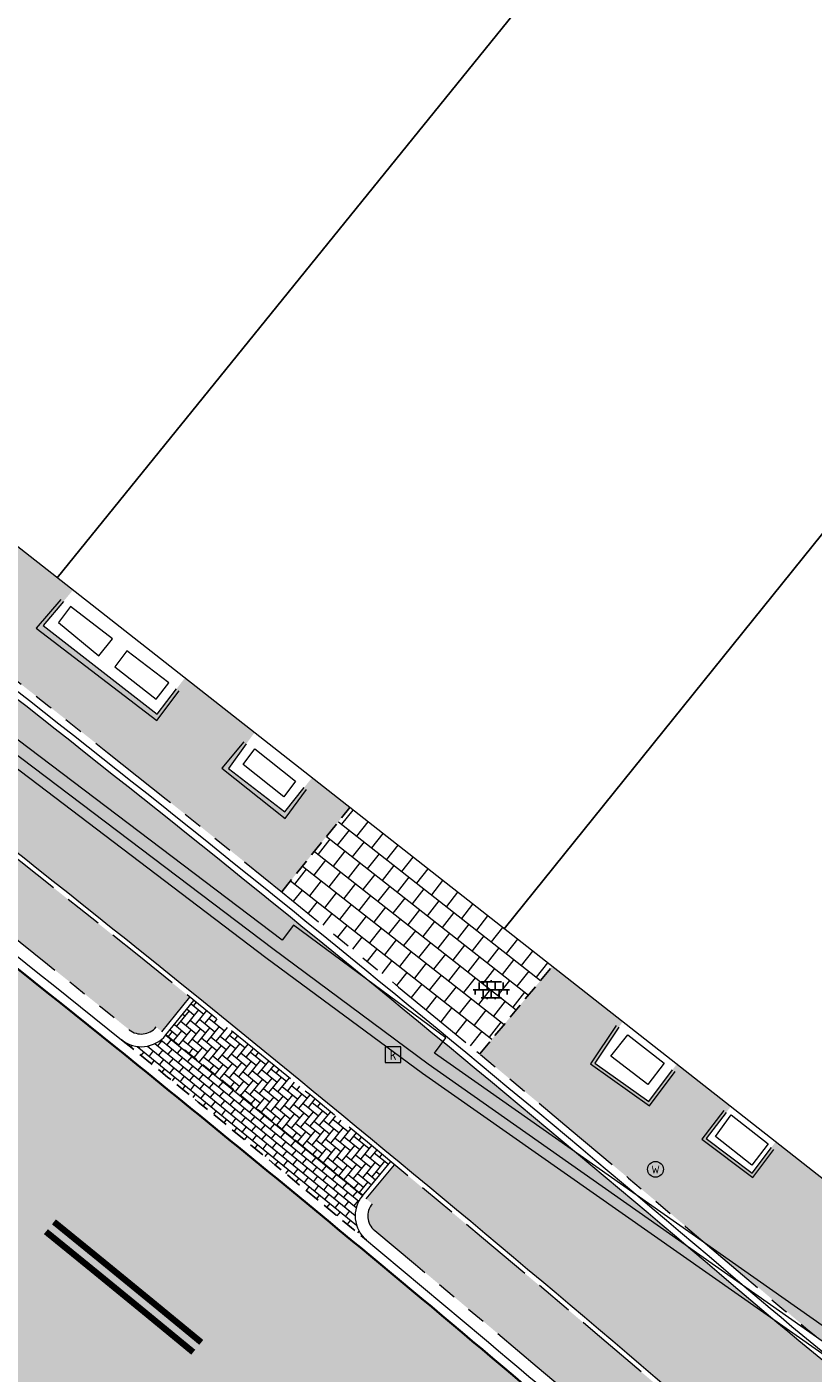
# Model space of a CAD drawing. Header units: metres. Extents: x 187916 to 189411, y 333285 to 334910.
# Tile 307 of 348: x 188962 to 188975, y 334031 to 334052. Entities that reach past the tile are written whole.
import ezdxf
from ezdxf.enums import TextEntityAlignment as Align

# ---------------------------------------------------------------- set-up
doc = ezdxf.new("R2010")
doc.units = ezdxf.units.M
for name, pattern in [('DASHED2', [0.375, 0.25, -0.125]), ('VH-OPSLUITBAND_100X200', [16, 8, -2, 4, -2]), ('VH-TROTTOIRBAND_180-200', [20, 10, -2, 2, -2, 2, -2]), ('VW-1-1_STREEP', [2, 1, -1]), ('VW-1-3_STREEP', [4, 1, -3])]:
    doc.linetypes.add(name, pattern=pattern)
for name, color, linetype, lineweight in [('B-ME-IE-MEUBILAIR_WEGMEUBILAIR-S', 253, 'Continuous', 18), ('B-ME-OG-BEBOUWING_HOOFDGEBOUW-G', 253, 'Continuous', 18), ('B-ME-OG-BEBOUWING_KOEKOEK-G', 253, 'Continuous', 18), ('B-ME-RI-HWA_KOLK-S', 253, 'Continuous', 25), ('B-ME-VH-KANTOPSLUITING_ACHTERKANTBAND-G', 253, 'Continuous', 18), ('B-ME-VH-VERHARDING_ASFALT-G', 253, 'Continuous', 18), ('B-ME-VH-VERHARDING_BETONSTRAATSTEEN-G', 253, 'Continuous', 18), ('B-ME-VH-VERHARDING_ROOSTER-G', 253, 'Continuous', 18), ('B-ME-VH-VERHARDING_TEGEL-G', 253, 'Continuous', 18), ('B-ME-VH-VERHARDING_TEGEL-S', 253, 'Continuous', 25), ('B-WE-OG-BEBOUWING-GV', 253, 'Continuous', 15), ('N-WE-GR-HAAG-HG01-A', 96, 'Continuous', 35), ('N-WE-VH-GOOT_TEGEL-G', 170, 'Continuous', 35), ('N-WE-VH-KANTOPSLUITING_OPSLUITBAND_80X200-G', 30, 'VH-OPSLUITBAND_100X200', 15), ('N-WE-VH-KANTOPSLUITING_RIJWIELPADBAND_4-12 200-G', 94, 'VH-TROTTOIRBAND_180-200', 15), ('N-WE-VH-KANTOPSLUITING_TROTTOIRBAND_180 200-G', 251, 'VH-TROTTOIRBAND_180-200', 15), ('N-WE-VH-KANTOPSLUITING_VOORKANTBAND-G', 7, 'Continuous', 15), ('N-WE-VH-KANTVERHARDING_STREKLAAG_BSS-G', 60, 'Continuous', 18), ('N-WE-VH-VERHARDING_ASFALT_RIJWEG-A', 251, 'Continuous', 18), ('N-WE-VH-VERHARDING_BETONSTRAATSTEEN-GRIJS-A', 250, 'Continuous', 18), ('N-WE-VH-VERHARDING_BETONSTRAATSTEEN-ROOD-A', 11, 'Continuous', 18), ('N-WE-VH-VERHARDING_TEGEL-A', 254, 'Continuous', 5), ('N-WE-VH-VERHARDING_TEGEL_300x300x60-A', 251, 'Continuous', 5), ('N-WE-VW-MARKERING_LANGS_STREEP_11-G', 251, 'VW-1-1_STREEP', 0), ('N-WE-VW-MARKERING_LANGS_STREEP_13-G', 251, 'VW-1-3_STREEP', 0)]:
    doc.layers.add(name, color=color, linetype=linetype, lineweight=lineweight)
doc.layers.add('N-WE-VH-MATERIAALSCHEIDING-G', color=7, linetype='DASHED2')
doc.styles.add('NLCS-ISO', font='NLCS-ISO.ttf')

# ---------------------------------------------------------------- blocks, each defined once
blk = doc.blocks.new('SRI-KOLK-SO')
at = {"color": 0, "linetype": 'ByBlock', "lineweight": 18}
blk.add_lwpolyline([(-1.125, -1.125), (1.125, -1.125), (1.125, 1.125), (-1.125, 1.125)], close=True, dxfattribs=at)
at = {"color": 0, "linetype": 'ByBlock', "lineweight": 18, "style": 'NLCS-ISO'}
blk.add_text('k', height=1.5, dxfattribs=at).set_placement((0, 0), align=Align.MIDDLE_CENTER)
blk = doc.blocks.new('SIE-WEG_STRAATPOT_WATER-SO')
blk.add_circle((0, 2.91038304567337e-14), 0.4)
at = {"style": 'NLCS-ISO'}
blk.add_text('W', height=0.4, dxfattribs=at).set_placement((-0.2128690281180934, -0.2108641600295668))
blk = doc.blocks.new('SVH-TEGEL_300X300_DUN_LINT_KL-SO')
for p, q in [((-2.25, 1.355676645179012), (-2.25, -6.969183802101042e-16)), ((-1.900843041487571, 1.499999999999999), (1.90084304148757, 1.499999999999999)), ((-1.5, 1.624087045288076), (-1.5, 1.499999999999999)), ((-0.7499999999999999, 1.5), (-0.7500000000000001, 1.377682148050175e-16)), ((3.325515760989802e-16, 1.810386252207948), (2.755364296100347e-16, 1.499999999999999)), ((0, 0), (-2.755364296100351e-16, -1.500000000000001)), ((0.7500000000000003, 1.499999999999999), (0.7500000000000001, -1.247991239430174e-15)), ((1.5, 1.624087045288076), (1.5, 1.499999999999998)), ((2.25, 1.355676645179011), (2.25, -4.133046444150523e-16)), ((-3.39489953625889, -4.866106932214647e-16), (3.39489953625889, -1.733835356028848e-15)), ((-3, -3.055132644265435e-15), (-3.000000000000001, -0.8474312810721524)), ((-1.900843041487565, -1.500000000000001), (1.900843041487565, -1.500000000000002)), ((-1.5, -8.346865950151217e-16), (-1.5, -1.500000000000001)), ((-0.7500000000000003, -1.499999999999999), (-0.7500000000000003, -1.765655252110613)), ((0.7499999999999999, -1.500000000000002), (0.7499999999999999, -1.765655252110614)), ((1.5, -2.495982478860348e-15), (1.5, -1.500000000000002)), ((2.999999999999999, -2.495982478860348e-15), (2.999999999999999, -0.8474312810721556))]:
    blk.add_line(p, q)
blk = doc.blocks.new('DTM')
at = {"layer": 'B-ME-OG-BEBOUWING_HOOFDGEBOUW-G', "ltscale": 0.2, "flags": 128}
blk.add_lwpolyline([(189019.8969999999, 334005.446), (189013.4500000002, 334010.3870000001), (189006.6369179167, 334015.5828661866), (189005.1708484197, 334013.700602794), (189003.5467608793, 334011.6430277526), (188980.1239999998, 334029.7280000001), (188957.9560000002, 334047.1269999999)], dxfattribs=at)
at = {"layer": 'B-ME-OG-BEBOUWING_KOEKOEK-G', "ltscale": 0.2, "flags": 128}
for points in [[(188962.9139999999, 334042.943), (188962.5970000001, 334042.5640000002), (188964.389, 334041.1660000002), (188964.696, 334041.5649999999)], [(188965.7960000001, 334040.699), (188965.5150000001, 334040.3130000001), (188966.4010000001, 334039.6260000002), (188966.7069999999, 334040.0090000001)], [(188971.6669999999, 334036.2319999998), (188971.2889999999, 334035.6689999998), (188972.1379999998, 334035.0630000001), (188972.5129999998, 334035.5630000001)], [(188973.3599999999, 334034.8909999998), (188973.0449999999, 334034.477), (188973.767, 334033.9330000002), (188974.071, 334034.338)]]:
    blk.add_lwpolyline(points, dxfattribs=at)
at = {"layer": 'B-ME-VH-KANTOPSLUITING_ACHTERKANTBAND-G', "ltscale": 0.2, "flags": 128}
blk.add_lwpolyline([(189015.7570000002, 333997.6699999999), (189006.6639999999, 334005.4819999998), (189001.0609999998, 334010.2629999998), (188993.6510000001, 334016.648), (188982.3020000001, 334026.3109999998), (188968.7599999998, 334035.8259999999), (188968.9419999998, 334036.0640000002), (188966.5380000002, 334037.8390000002), (188966.361, 334037.6069999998), (188955.9330000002, 334045.4980000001), (188956.1179999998, 334045.727), (188946.5219999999, 334052.9750000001), (188946.3500000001, 334052.7429999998), (188939.1039999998, 334058.2060000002), (188931.5789999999, 334063.8870000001)], dxfattribs=at)
at = {"layer": 'B-ME-VH-VERHARDING_ASFALT-G', "ltscale": 0.2, "flags": 128}
blk.add_lwpolyline([(189015.5120000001, 333997.4169999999), (189006.5079999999, 334005.145), (189000.8700000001, 334009.943), (188993.4339999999, 334016.3730000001), (188982.0729999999, 334026.0380000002), (188968.5750000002, 334035.5019999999), (188966.102, 334037.327), (188955.7080000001, 334045.2199999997), (188946.1359999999, 334052.4589999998), (188938.9070000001, 334057.8939999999), (188931.3799999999, 334063.6039999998)], dxfattribs=at)
at = {"layer": 'B-ME-VH-VERHARDING_BETONSTRAATSTEEN-G', "ltscale": 0.2, "flags": 128}
blk.add_lwpolyline([(189015.6099999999, 333997.5249999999), (189006.588, 334005.2910000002), (189000.9670000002, 334010.0779999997), (188993.5559999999, 334016.4890000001), (188982.1430000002, 334026.176), (188968.6630000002, 334035.6499999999), (188966.213, 334037.469), (188955.8330000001, 334045.324), (188946.2259999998, 334052.5699999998), (188939.0049999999, 334058.0460000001), (188931.4589999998, 334063.73)], dxfattribs=at)
at = {"layer": 'B-ME-VH-VERHARDING_ROOSTER-G', "ltscale": 0.2, "flags": 128}
for points in [[(188963.0279999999, 334042.8629999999), (188962.8390000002, 334042.6099999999), (188963.4739999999, 334042.0860000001), (188963.6899999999, 334042.3560000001), (188963.0279999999, 334042.8629999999)], [(188963.912, 334042.1639999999), (188963.7250000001, 334041.9109999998), (188964.3730000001, 334041.4050000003), (188964.5750000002, 334041.6630000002), (188963.912, 334042.1639999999)], [(188966.5720000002, 334040.1129999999), (188966.3849999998, 334039.8650000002), (188965.747, 334040.375), (188965.9309999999, 334040.6230000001), (188966.5720000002, 334040.1129999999)], [(188972.3790000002, 334035.6660000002), (188972.125, 334035.3310000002), (188971.54, 334035.7769999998), (188971.8080000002, 334036.111), (188972.3790000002, 334035.6660000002)], [(188974.0210000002, 334034.3939999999), (188973.764, 334034.0609999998), (188973.1899999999, 334034.5120000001), (188973.4380000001, 334034.8509999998), (188974.0210000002, 334034.3939999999)]]:
    blk.add_lwpolyline(points, dxfattribs=at)
at = {"layer": 'B-ME-VH-VERHARDING_TEGEL-G', "ltscale": 0.2, "flags": 128}
for points in [[(188962.8756470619, 334042.9750788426), (188962.483, 334042.524), (188964.386, 334041.067), (188964.7356275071, 334041.5345096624)], [(188965.7555767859, 334040.7284272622), (188965.408, 334040.316), (188966.407, 334039.522), (188966.7460633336, 334039.9777901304)], [(188971.6254884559, 334036.2598709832), (188971.2204044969, 334035.6565316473), (188972.1486993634, 334034.9939324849), (188972.5529999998, 334035.5330000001)], [(188973.3202085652, 334034.9212760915), (188972.9747895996, 334034.4672968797), (188973.7769177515, 334033.862923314), (188974.1109881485, 334034.3079842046)]]:
    blk.add_lwpolyline(points, dxfattribs=at)
at = {"layer": 'B-WE-OG-BEBOUWING-GV', "ltscale": 0.2, "flags": 128}
for points in [[(188969.8612212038, 334037.7830309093), (188975.186, 334044.395), (188979.538, 334050.022), (188984.642, 334056.516), (188982.029, 334058.553), (188979.205, 334055.131), (188974.984, 334058.393), (188970.541, 334052.867), (188962.8139440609, 334043.3140671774)], [(188962.8139825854, 334043.3141148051), (188970.541, 334052.867), (188966.118, 334056.428), (188966.988, 334057.511), (188965.672, 334058.531), (188962.085, 334053.823), (188962.166, 334053.76), (188957.324, 334047.573), (188957.936033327, 334047.0919966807)], [(188975.1572110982, 334033.6262873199), (188980.387, 334040.276), (188983.634, 334044.405), (188980.736, 334046.641), (188977.552, 334042.521), (188975.186, 334044.395), (188969.8612072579, 334037.7830135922)]]:
    blk.add_lwpolyline(points, dxfattribs=at)
at = {"layer": 'B-ME-IE-MEUBILAIR_WEGMEUBILAIR-S', "xscale": 0.3125, "yscale": 0.3125, "zscale": 0.3125}
blk.add_blockref('SIE-WEG_STRAATPOT_WATER-SO', (188972.245, 334033.994), dxfattribs=at)
at = {"layer": 'B-ME-RI-HWA_KOLK-S', "xscale": 0.11, "yscale": 0.11, "zscale": 0.11}
blk.add_blockref('SRI-KOLK-SO', (188968.11, 334035.801), dxfattribs=at)
at = {"layer": 'B-ME-VH-VERHARDING_TEGEL-S', "xscale": 0.084, "yscale": 0.084, "zscale": 0.084}
blk.add_blockref('SVH-TEGEL_300X300_DUN_LINT_KL-SO', (188969.6563349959, 334036.8219085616), dxfattribs=at)
blk = doc.blocks.new('ontwerp Wilhelmina- & Engelenkampstraat')
at = {"layer": 'N-WE-GR-HAAG-HG01-A', "transparency": 33554610}
h = blk.add_hatch(color=256, dxfattribs=at)
h.dxf.hatch_style = 1
h.paths.add_polyline_path([(188957.6276895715, 334042.4359619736), (188955.1387179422, 334044.3426817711), (188954.7130256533, 334043.7869965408), (188954.8082859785, 334043.7140207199, 0.4142135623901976), (188954.8639972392, 334043.2934303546), (188957.0195576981, 334041.6421259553, -0.006241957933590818), (188963.9523476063, 334036.1924705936, 0.4140892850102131), (188964.3741177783, 334036.2375654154), (188964.4674412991, 334036.1621285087), (188964.9076523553, 334036.7064016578, 0.006539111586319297)])
h = blk.add_hatch(color=256, dxfattribs=at)
h.dxf.hatch_style = 1
edge = h.paths.add_edge_path()
edge.add_line((188984.6770971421, 334018.4749316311), (188985.9769987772, 334020.0542019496))
edge.add_line((188985.9769987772, 334020.0542019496), (188982.5889672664, 334022.6701384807))
edge.add_line((188982.5889672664, 334022.6701384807), (188977.9216510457, 334026.1085694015))
edge.add_arc((189038.5392320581, 334108.3906991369), 102.2000000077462, 229.5158881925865, 233.62077383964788, ccw=False)
edge.add_arc((188742.2273913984, 333761.2592354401), 354.1999999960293, 49.51588819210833, 50.37254039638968)
edge.add_line((188968.1337403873, 334034.0667893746), (188967.6873982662, 334033.527532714))
edge.add_line((188967.6873982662, 334033.527532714), (188967.7798188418, 334033.4509922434))
edge.add_arc((188968.0107348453, 334033.2594777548), 0.3000000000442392, 140.3287527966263, 230.3044405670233)
edge.add_arc((188742.2273912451, 333761.2592352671), 353.2000002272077, 48.136496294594, 50.30444056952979, ccw=False)
edge.add_arc((189144.6444511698, 334210.3355207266), 249.8000000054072, 228.1364962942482, 230.1797105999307)
edge = h.paths.add_edge_path()
edge.add_line((188988.4794202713, 334018.1220546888), (188987.1169075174, 334016.4667171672))
edge.add_arc((189144.6444511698, 334210.3355207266), 249.8000000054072, 230.9045139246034, 232.3278733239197)
edge.add_line((188991.981166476, 334012.6135909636), (188999.0727694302, 334007.1380860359))
edge.add_arc((188999.2561120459, 334007.3755423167), 0.3000000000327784, 232.3278733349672, 322.3394203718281)
edge.add_line((188999.4936052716, 334007.1922475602), (188999.5888091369, 334007.1191979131))
edge.add_line((188999.5888091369, 334007.1191979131), (189000.7619432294, 334008.6385831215))
edge.add_line((189000.7619432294, 334008.6385831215), (188988.4794202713, 334018.1220546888))
at = {"layer": 'N-WE-VH-VERHARDING_ASFALT_RIJWEG-A', "transparency": 33554610}
h = blk.add_hatch(color=256, dxfattribs=at)
h.dxf.hatch_style = 1
edge = h.paths.add_edge_path(flags=16)
edge.add_arc((188843.2202829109, 334124.6265817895), 0.5000000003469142, 68.86366228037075, 236.5502401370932)
edge.add_line((188842.9446801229, 334124.2093970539), (188847.2596446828, 334121.3588223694))
edge.add_arc((188764.52368857, 333996.1199642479), 150.1000000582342, 53.138037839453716, 56.550240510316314, ccw=False)
edge.add_arc((188854.8670012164, 334116.6124780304), 0.5000000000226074, 233.1380378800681, 405.2541734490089)
edge.add_line((188855.2189827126, 334116.9675963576), (188849.6333451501, 334122.5038948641))
edge.add_arc((188848.2254191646, 334121.0834215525), 2.000000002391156, 45.25417348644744, 68.86366190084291)
edge.add_line((188848.9465960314, 334122.9488716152), (188843.4005771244, 334125.0929443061))
edge = h.paths.add_edge_path()
edge.add_line((188813.0185392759, 334140.2053137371), (188813.0105729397, 334140.209319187))
edge.add_line((188813.0105729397, 334140.209319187), (188850.7365500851, 334115.2865848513))
edge.add_arc((188823.0935907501, 334073.442955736), 50.14999998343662, 53.70449889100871, 56.55024050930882, ccw=False)
edge.add_arc((188844.432152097, 334101.8879698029), 14.59712508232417, 51.12888847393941, 55.118945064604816, ccw=False)
edge.add_line((188853.5928784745, 334113.2527026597), (188950.9588811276, 334038.6637910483))
edge.add_arc((188941.7456837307, 334026.6371749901), 15.15000000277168, 40.65152212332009, 52.54545483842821, ccw=False)
edge.add_line((188953.2397736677, 334036.5067442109), (188961.6247993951, 334026.741552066))
edge.add_arc((188972.8912835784, 334036.415684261), 14.84999998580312, 220.6515221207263, 230.026866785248)
edge.add_arc((188742.2273900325, 333761.2592333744), 344.2000024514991, 49.060789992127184, 50.026866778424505, ccw=False)
edge.add_line((188967.767169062, 334021.2697134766), (188981.7537264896, 334009.2102175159))
edge.add_line((188981.7537264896, 334009.2102175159), (188990.3623937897, 334001.7876695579))
edge.add_arc((188830.8334411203, 333816.7660723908), 244.2999757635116, 45.63147792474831, 49.231496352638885, ccw=False)
edge.add_line((189001.6652582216, 333991.4056109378), (189005.3166251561, 333987.8338559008))
edge.add_line((189005.3166251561, 333987.8338559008), (189009.3616308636, 333991.9690219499))
edge.add_arc((189010.0094888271, 333991.9162956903), 0.6499999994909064, 135.63089128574, 175.3472076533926, ccw=False)
edge.add_line((189009.5448364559, 333992.3708264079), (189010.1315084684, 333992.9705626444))
edge.add_arc((189010.5961608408, 333992.5160319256), 0.6500000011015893, 110.0016349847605, 135.6308912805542, ccw=False)
edge.add_line((189010.3738303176, 333993.126825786), (189012.7423269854, 333996.2283355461))
edge.add_line((189012.7423269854, 333996.2283355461), (189006.7711925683, 334000.7882476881))
edge.add_line((189006.7711925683, 334000.7882476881), (189004.0161101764, 334002.9017076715))
edge.add_line((189004.0161101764, 334002.9017076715), (188999.2558699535, 334006.5545254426))
edge.add_line((188999.2558699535, 334006.5545254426), (188998.8588697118, 334006.8610537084))
edge.add_line((188998.8588697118, 334006.8610537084), (188991.767266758, 334012.3365586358))
edge.add_arc((189144.6444510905, 334210.3355206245), 250.1499998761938, 228.1364962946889, 232.3278733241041, ccw=False)
edge.add_arc((188742.2273912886, 333761.2592353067), 352.8500001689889, 48.13649629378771, 52.54545484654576)
edge.add_line((188956.8067115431, 334041.3642833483), (188954.6511510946, 334043.0155877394))
edge.add_line((188954.6511510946, 334043.0155877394), (188891.8217000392, 334091.1471762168))
edge.add_line((188891.8217000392, 334091.1471762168), (188891.5662846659, 334090.8137650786))
edge.add_line((188891.5662846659, 334090.8137650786), (188875.9674064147, 334102.7635557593))
edge.add_line((188875.9674064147, 334102.7635557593), (188876.222821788, 334103.0969668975))
edge.add_line((188876.222821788, 334103.0969668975), (188867.5141152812, 334109.7684222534))
edge.add_arc((188884.8033035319, 334132.3371809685), 28.4300000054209, 226.5407898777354, 232.5454548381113, ccw=False)
edge.add_line((188865.2480693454, 334111.7008606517), (188851.7136843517, 334124.5262124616))
edge.add_arc((188838.0601001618, 334110.1178073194), 19.84999999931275, 46.54078987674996, 56.5502405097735)
edge.add_line((188849.0015307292, 334126.680041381), (188818.5871468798, 334146.772552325))
edge.add_arc((188824.1818834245, 334155.2414024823), 10.14999999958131, 230.746516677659, 236.55024045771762, ccw=False)
edge.add_line((188817.7594464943, 334147.3817075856), (188813.0185392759, 334140.2053137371))
edge = h.paths.add_edge_path()
edge.add_arc((188804.4060072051, 334144.8922067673), 15.00000001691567, 49.44930201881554, 57.10513435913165)
edge.add_line((188812.5524953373, 334157.4872348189), (188809.1197533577, 334159.7075388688))
edge.add_line((188809.1197533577, 334159.7075388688), (188808.8358097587, 334159.2796429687))
edge.add_arc((188807.8775894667, 334159.9154997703), 1.150000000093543, 146.4325029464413, 326.4325029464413, ccw=False)
edge.add_line((188806.9193691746, 334160.5513565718), (188807.1883826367, 334160.9567531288))
edge.add_line((188807.1883826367, 334160.9567531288), (188802.8966842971, 334163.732631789))
edge.add_arc((188799.7691371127, 334173.3887670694), 10.14999999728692, 238.0087583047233, 287.9467359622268, ccw=False)
edge.add_line((188794.391772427, 334164.7802568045), (188787.6683002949, 334154.8824230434))
edge.add_arc((188776.9360168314, 334149.1867587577), 12.14999999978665, 6.552444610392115, 27.95506492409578, ccw=False)
edge.add_arc((188778.9149951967, 334149.4490587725), 10.1540764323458, -2.101472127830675, 6.356304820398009, ccw=False)
edge.add_line((188789.0622425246, 334149.0767150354), (188793.7916961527, 334146.0152720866))
edge.add_line((188793.7916961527, 334146.0152720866), (188794.0757942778, 334146.443065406))
edge.add_arc((188795.0337848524, 334145.8068625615), 1.15000000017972, -33.58819080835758, 146.4118091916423, ccw=False)
edge.add_line((188795.991775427, 334145.170659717), (188795.7226155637, 334144.7653603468))
edge.add_line((188795.7226155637, 334144.7653603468), (188801.9201273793, 334140.7536223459))
edge.add_arc((188806.91186024, 334129.6763888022), 12.14999999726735, 71.61773031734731, 114.25775215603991, ccw=False)
edge.add_line((188810.743428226, 334141.2064185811), (188816.0248838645, 334149.2010499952))
edge.add_arc((188824.1818834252, 334155.2414024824), 10.15000000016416, 183.1724790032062, 216.5203757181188, ccw=False)
edge.add_arc((188822.7365122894, 334155.1739654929), 8.703121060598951, 180.8378362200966, 183.2557978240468, ccw=False)
edge.add_arc((188833.7517650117, 334153.715293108), 19.7623436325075, 172.5149848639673, 176.1369932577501, ccw=False)
edge = h.paths.add_edge_path()
edge.add_line((188786.2209732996, 334157.0233449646), (188792.4021116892, 334166.1227922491))
edge.add_line((188792.4021116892, 334166.1227922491), (188791.5485077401, 334166.7026345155))
edge.add_line((188791.5485077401, 334166.7026345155), (188788.5394280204, 334169.4236699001))
edge.add_line((188788.5394280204, 334169.4236699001), (188787.1852216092, 334167.4301002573))
edge.add_line((188787.1852216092, 334167.4301002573), (188780.1013007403, 334172.2421172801))
edge.add_arc((188618.4537611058, 333934.267257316), 287.6837865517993, 55.81317921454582, 60.58230996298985)
edge.add_arc((188735.7243300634, 334140.9898543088), 50.01920379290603, 61.28503171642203, 77.31862338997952)
edge.add_arc((188760.1973562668, 334256.6585423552), 68.2172590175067, 252.5019390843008, 258.5925344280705, ccw=False)
edge.add_arc((188746.5917393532, 334218.9896416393), 28.24878716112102, 246.6552150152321, 255.85047768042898, ccw=False)
edge.add_arc((188739.6991429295, 334207.5799419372), 15.14999999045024, 247.5582666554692, 253.5058051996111, ccw=False)
edge.add_line((188733.9157258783, 334193.5772783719), (188632.7612944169, 334235.3563367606))
edge.add_arc((188642.362146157, 334258.6016835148), 25.14999999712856, 236.2483398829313, 247.5582723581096, ccw=False)
edge.add_line((188628.3889489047, 334237.6906276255), (188623.9088227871, 334240.6843399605))
edge.add_arc((188610.1023038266, 334220.0227201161), 24.85000000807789, 56.24833988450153, 66.54108532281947)
edge.add_line((188619.9948742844, 334242.8187625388), (188616.8650908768, 334235.2408720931))
edge.add_arc((188612.7752758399, 334225.9513130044), 10.14999975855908, 36.3971108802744, 66.23805833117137, ccw=False)
edge.add_line((188620.9452513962, 334231.9741025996), (188631.6761182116, 334226.2780943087))
edge.add_arc((188635.7212357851, 334214.8212394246), 12.15000000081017, 67.55827235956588, 109.4468017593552, ccw=False)
edge.add_line((188640.3594206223, 334226.051098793), (188725.7324548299, 334190.7901128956))
edge.add_line((188725.7324548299, 334190.7901128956), (188736.3228047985, 334186.3562589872))
edge.add_arc((188702.9288175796, 334091.9793464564), 100.1107386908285, 61.585566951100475, 70.51436696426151, ccw=False)
edge.add_line((188750.5660902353, 334180.0296176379), (188754.2367218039, 334177.9780331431))
edge.add_arc((188618.5090913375, 333934.3570586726), 278.8784123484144, 55.81223272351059, 60.876674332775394, ccw=False)
edge.add_line((188775.2127626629, 334165.0454378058), (188783.7631842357, 334159.2372455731))
edge.add_arc((188776.9360168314, 334149.1867587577), 12.14999999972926, 40.16466472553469, 55.81223272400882, ccw=False)
at = {"layer": 'N-WE-VH-VERHARDING_BETONSTRAATSTEEN-GRIJS-A', "transparency": 33554610}
h = blk.add_hatch(dxfattribs=at)
h.set_pattern_fill('AVH-BSS_KEIFORMAAT_ELLEBOOG', color=256, angle=320.87, pattern_type=2)
h.set_pattern_definition([(320.87, (188965.9484932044, 334034.9581916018), (0.1477138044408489, 0.01518657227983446), [0.315, -0.105]), (230.87, (188966.0810204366, 334035.1210919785), (0.1477138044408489, 0.01518657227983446), [0.315, -0.105])])
h.paths.add_polyline_path([(188964.9698594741, 334036.6560998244), (188964.5296569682, 334036.1118372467, -0.002829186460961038), (188967.6257845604, 334033.5785596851), (188968.0721180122, 334034.1178058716, 0.002829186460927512)])
h = blk.add_hatch(dxfattribs=at)
h.set_pattern_fill('AVH-BSS_KEIFORMAAT_HALFST', color=256, angle=230.83, pattern_type=2)
h.set_pattern_definition([(230.83, (188966.076241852, 334034.8433685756), (0.01508344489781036, -0.1477243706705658), [0.105, -0.105]), (320.83, (188966.076241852, 334034.8433685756), (0.06632046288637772, 0.08140390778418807), [])])
edge = h.paths.add_edge_path()
edge.add_arc((188742.2273909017, 333761.2592348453), 353.5000007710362, 50.38548128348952, 51.03388132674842)
edge.add_arc((188964.1406839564, 334036.4259153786), 0.4999450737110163, 231.1086313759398, 321.08069236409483, ccw=False)
edge.add_arc((188742.2270419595, 333761.2588083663), 353.0005517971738, 50.30444120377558, 51.11492140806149, ccw=False)
edge.add_arc((188968.0106571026, 334033.259470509), 0.4999447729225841, 140.3386357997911, 230.3107656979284, ccw=False)
at = {"layer": 'N-WE-VH-VERHARDING_BETONSTRAATSTEEN-ROOD-A', "transparency": 33554610}
h = blk.add_hatch(color=11, dxfattribs=at)
h.dxf.hatch_style = 1
h.paths.add_polyline_path([(188869.5391943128, 334112.4118962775, -0.02620629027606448), (188867.538569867, 334114.1179885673), (188853.9228214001, 334127.0204414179, 0.04370225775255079), (188850.9305713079, 334129.3967060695), (188826.6630971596, 334145.4284130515, -0.05105103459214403), (188822.7067715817, 334148.6660172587), (188822.0136661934, 334149.3909158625, -0.0200226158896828), (188820.7145883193, 334150.9239998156), (188820.1125301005, 334151.7276482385), (188819.5628727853, 334152.5668123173), (188819.0124277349, 334153.4073864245, 0.07020777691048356), (188816.0095224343, 334157.1791280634, -0.1686779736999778), (188815.0708171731, 334158.9832733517), (188815.0851893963, 334159.7321906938, 0.05995219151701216), (188814.1906564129, 334155.1319891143, -0.614293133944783), (188815.0914211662, 334155.419406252, -0.004973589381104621), (188815.2987230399, 334155.2047594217, -0.2653390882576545), (188816.4739168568, 334150.3883250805, -0.6630616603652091), (188815.5045729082, 334150.2710622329, 0.06423418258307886), (188817.0500100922, 334148.2316676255, 0.02685832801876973), (188817.8425597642, 334147.5075175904), (188819.2767483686, 334149.678473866, 0.08029190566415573), (188825.6158065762, 334143.8431110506), (188842.2102962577, 334132.8803716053), (188849.8832807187, 334127.8114040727, -0.0437022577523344), (188852.6159292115, 334125.6412993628), (188866.2316776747, 334112.7388465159, 0.02620629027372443), (188868.383743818, 334110.9036077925), (188944.2779624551, 334052.763527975, 0.0009658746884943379), (188957.6763401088, 334042.4994688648, -0.009277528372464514), (188967.9621741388, 334034.3125750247, -0.003941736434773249), (188972.2391330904, 334030.719653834, 0.01791285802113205), (188977.9691012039, 334026.172978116), (188982.6371441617, 334022.7340118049), (189001.1071614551, 334008.4731075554), (189008.3818376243, 334002.8926076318), (189014.7463151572, 333998.0323153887), (189023.1492643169, 333991.6987492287, 0.04135942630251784), (189025.5236610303, 333990.1994726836), (189026.4236363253, 333989.7635317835, -0.5205333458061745), (189026.5869604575, 333988.9107620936), (189025.4586989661, 333987.7487147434, -0.3449410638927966), (189024.8112012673, 333987.6602222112, 0.016286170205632), (189027.1024584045, 333986.4205983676, 0.0307634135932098), (189028.2338991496, 333985.939765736, -0.5474886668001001), (189028.0315065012, 333986.8095316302), (189028.4109391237, 333987.1983381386, -0.4330998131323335), (189031.3280389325, 333987.1476770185), (189032.1379230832, 333986.2535649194, -0.643984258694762), (189031.7547922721, 333985.3678457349, 0.09389749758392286), (189035.3989444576, 333986.1274898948), (189034.2459540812, 333987.4575392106), (189033.5678682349, 333988.2397552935, 0.03136002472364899), (189034.5664557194, 333988.3286325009, 0.07386245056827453), (189036.8129803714, 333989.0209203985), (189037.6863054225, 333989.5080600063), (189038.0890000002, 333989.764), (189039.0210000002, 333990.3730000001), (189040.022664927, 333991.1545091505), (189038.8885358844, 333992.6081290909, -0.08053422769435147), (189036.0321564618, 333990.939552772), (189035.0795804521, 333990.627147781, -0.05017195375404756), (189033.0858050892, 333990.2913392), (189032.0786720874, 333990.2745015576, -0.04044432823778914), (189030.4580299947, 333990.4600773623, -0.04254247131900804), (189028.0046017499, 333991.1638956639), (189027.081067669, 333991.5517503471, -0.0335496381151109), (189025.3106536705, 333992.5144600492), (189024.480357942, 333993.0807405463, -0.003824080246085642), (189024.2958604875, 333993.2180032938, -0.005670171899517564), (189024.0565874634, 333993.3941318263), (189015.8947154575, 333999.5459905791), (189009.5366397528, 334004.4013940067), (189002.2659711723, 334009.9788196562), (188983.781345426, 334024.2510032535), (188979.0960425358, 334027.7026850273, -0.01791285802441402), (188973.4726836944, 334032.1647672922, 0.01321974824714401), (188958.8317906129, 334044.0077573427), (188955.6003083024, 334046.4832902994), (188949.8878724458, 334050.8594006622, 0.002705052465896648), (188945.4293292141, 334054.2749448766)])
at = {"layer": 'N-WE-VH-VERHARDING_TEGEL-A', "transparency": 33554610}
h = blk.add_hatch(color=256, dxfattribs=at)
h.dxf.hatch_style = 1
edge = h.paths.add_edge_path()
edge.add_line((188966.829563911, 334040.1624051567), (188966.4010000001, 334039.6260000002))
edge.add_line((188966.4010000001, 334039.6260000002), (188965.5150000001, 334040.3130000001))
edge.add_line((188965.5150000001, 334040.3130000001), (188965.923224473, 334040.8737638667))
edge.add_line((188965.923224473, 334040.8737638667), (188964.8264724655, 334041.7345717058))
edge.add_line((188964.8264724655, 334041.7345717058), (188964.389, 334041.1660000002))
edge.add_line((188964.389, 334041.1660000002), (188962.5970000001, 334042.5640000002))
edge.add_line((188962.5970000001, 334042.5640000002), (188963.061751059, 334043.1196487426))
edge.add_line((188963.061751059, 334043.1196487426), (188959.1196555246, 334046.2136815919))
edge.add_line((188959.1196555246, 334046.2136815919), (188959.0802925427, 334046.2445764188))
edge.add_line((188959.0802925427, 334046.2445764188), (188958.6510000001, 334045.7209999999))
edge.add_line((188958.6510000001, 334045.7209999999), (188957.5800000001, 334046.5300000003))
edge.add_line((188957.5800000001, 334046.5300000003), (188957.9991652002, 334047.0931209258))
edge.add_line((188957.9991652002, 334047.0931209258), (188957.9560000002, 334047.1269999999))
edge.add_line((188957.9560000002, 334047.1269999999), (188957.936008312, 334047.0920163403))
edge.add_line((188957.936008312, 334047.0920163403), (188957.4417125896, 334047.4804884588))
edge.add_line((188957.4417125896, 334047.4804884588), (188956.414019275, 334046.1389701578))
edge.add_line((188956.414019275, 334046.1389701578), (188958.9655796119, 334044.1824012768))
edge.add_arc((188742.2273911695, 333761.2592351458), 356.4000003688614, 51.03388132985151, 52.54545484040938, ccw=False)
edge.add_line((188966.3533530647, 334038.3666393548), (188967.4267072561, 334039.6937252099))
edge.add_line((188967.4267072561, 334039.6937252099), (188966.829563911, 334040.1624051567))
h = blk.add_hatch(color=256, dxfattribs=at)
h.dxf.hatch_style = 1
edge = h.paths.add_edge_path()
edge.add_line((188995.392044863, 334017.9393740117), (188995.0260000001, 334017.4679999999))
edge.add_line((188995.0260000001, 334017.4679999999), (188994.3560000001, 334018.0449999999))
edge.add_line((188994.3560000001, 334018.0449999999), (188994.6908692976, 334018.4807594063))
edge.add_line((188994.6908692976, 334018.4807594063), (188985.2143652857, 334025.7976727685))
edge.add_line((188985.2143652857, 334025.7976727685), (188984.8169999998, 334025.3960000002))
edge.add_line((188984.8169999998, 334025.3960000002), (188984.1379999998, 334025.9079999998))
edge.add_line((188984.1379999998, 334025.9079999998), (188984.4967949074, 334026.3517167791))
edge.add_line((188984.4967949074, 334026.3517167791), (188982.7374897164, 334027.7100957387))
edge.add_line((188982.7374897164, 334027.7100957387), (188982.3969999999, 334027.2409999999))
edge.add_line((188982.3969999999, 334027.2409999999), (188981.73, 334027.7779999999))
edge.add_line((188981.73, 334027.7779999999), (188982.0853648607, 334028.2136085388))
edge.add_line((188982.0853648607, 334028.2136085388), (188980.1239999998, 334029.7280000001))
edge.add_line((188980.1239999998, 334029.7280000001), (188978.0130664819, 334031.3848085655))
edge.add_line((188978.0130664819, 334031.3848085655), (188977.6460000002, 334030.9539999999))
edge.add_line((188977.6460000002, 334030.9539999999), (188976.952, 334031.4440000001))
edge.add_line((188976.952, 334031.4440000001), (188977.3257813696, 334031.9242380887))
edge.add_line((188977.3257813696, 334031.9242380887), (188976.4904233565, 334032.5798856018))
edge.add_line((188976.4904233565, 334032.5798856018), (188976.1230000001, 334032.1460000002))
edge.add_line((188976.1230000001, 334032.1460000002), (188975.4339999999, 334032.6310000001))
edge.add_line((188975.4339999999, 334032.6310000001), (188975.8037878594, 334033.1188052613))
edge.add_line((188975.8037878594, 334033.1188052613), (188974.1375146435, 334034.4266132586))
edge.add_line((188974.1375146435, 334034.4266132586), (188973.767, 334033.9330000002))
edge.add_line((188973.767, 334033.9330000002), (188973.0449999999, 334034.477))
edge.add_line((188973.0449999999, 334034.477), (188973.4294856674, 334034.9823240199))
edge.add_line((188973.4294856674, 334034.9823240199), (188972.5784546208, 334035.6502728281))
edge.add_line((188972.5784546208, 334035.6502728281), (188972.1379999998, 334035.0630000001))
edge.add_line((188972.1379999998, 334035.0630000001), (188971.2889999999, 334035.6689999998))
edge.add_line((188971.2889999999, 334035.6689999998), (188971.7257640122, 334036.3195241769))
edge.add_line((188971.7257640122, 334036.3195241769), (188970.6156486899, 334037.190820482))
edge.add_line((188970.6156486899, 334037.190820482), (188969.4748802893, 334035.812579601))
edge.add_arc((188504.1753544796, 333476.5537972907), 727.5122227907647, 49.666022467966, 50.239772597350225, ccw=False)
edge.add_arc((189065.2034014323, 334142.4519741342), 143.2514167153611, 230.9996991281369, 234.3968761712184)
edge.add_line((188981.8071108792, 334025.978684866), (188983.9138318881, 334024.426654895))
edge.add_line((188983.9138318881, 334024.426654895), (189002.1697777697, 334010.3310375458))
edge.add_line((189002.1697777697, 334010.3310375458), (189003.3187248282, 334011.8190969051))
edge.add_line((189003.3187248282, 334011.8190969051), (188995.392044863, 334017.9393740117))
at = {"layer": 'N-WE-VH-VERHARDING_TEGEL_300x300x60-A', "transparency": 33554610}
h = blk.add_hatch(dxfattribs=at)
h.set_pattern_fill('AVH-TEGEL_300X300_HALFST', color=256, angle=231.87, pattern_type=2)
h.set_pattern_definition([(231.87, (188969.4386002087, 334035.8426045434), (-0.06724257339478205, -0.3286007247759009), [0.3, -0.3]), (321.87, (188969.4386002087, 334035.8426045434), (0.185234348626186, 0.2359835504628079), [])])
edge = h.paths.add_edge_path()
edge.add_line((188970.6156486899, 334037.1908204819), (188967.4267072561, 334039.6937252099))
edge.add_line((188967.4267072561, 334039.6937252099), (188966.3533530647, 334038.3666393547))
edge.add_arc((188742.2273915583, 333761.2592356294), 356.399999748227, 50.38548128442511, 51.03388132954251, ccw=False)
edge.add_line((188969.4748802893, 334035.812579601), (188970.6156486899, 334037.1908204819))
at = {"layer": 'N-WE-VH-GOOT_TEGEL-G'}
blk.add_lwpolyline([(189039.6245799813, 333988.8507719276), (189038.8450779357, 333988.224372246), (189038.065540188, 333987.5979438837), (189037.8233642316, 333987.4034557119, -0.05865988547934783), (189035.8072243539, 333986.1420083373, -0.1034039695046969), (189031.7575429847, 333985.2178709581, -0.08989690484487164), (189028.1838278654, 333985.7983696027, -0.03076341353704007), (189027.035415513, 333986.2864147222, -0.01612862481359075), (189024.7574142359, 333987.5179393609, -0.02951359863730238), (189020.8140646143, 333990.1404201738), (189013.1445989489, 333995.9211368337), (189006.7711925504, 334000.7882476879), (189004.0161101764, 334002.9017076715), (188999.2558699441, 334006.5545254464), (188998.8588697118, 334006.8610537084), (188991.7672667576, 334012.3365586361, -0.01829037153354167), (188977.7047704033, 334024.0396123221, 0.009459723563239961), (188967.5955745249, 334032.7593358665, 0.00353640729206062), (188963.7326314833, 334035.9200282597, 0.006241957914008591), (188956.8067115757, 334041.3642833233), (188954.6511510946, 334043.0155877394), (188943.4110893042, 334051.6262316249), (188891.8217000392, 334091.1471762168)], format="xyb", dxfattribs=at)
at = {"layer": 'N-WE-VH-KANTOPSLUITING_OPSLUITBAND_80X200-G', "ltscale": 0.15, "flags": 128}
blk.add_lwpolyline([(189025.4866912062, 333990.1285503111, -0.04136484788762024), (189023.1012100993, 333991.6347898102), (189014.6979614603, 333997.9685816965), (189008.3332143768, 334002.8290797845), (189001.0583694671, 334008.4097091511), (188982.5889672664, 334022.6701384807), (188977.9216510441, 334026.1085694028, -0.01791285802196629), (188972.1871941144, 334030.6588069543, 0.01321974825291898), (188957.6276895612, 334042.4359619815), (188954.3962072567, 334044.9114949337), (188944.2320672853, 334052.6979102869), (188876.5310800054, 334104.561423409), (188876.4104708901, 334104.6538181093), (188868.335093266, 334110.8401009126, -0.02620629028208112), (188866.1766506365, 334112.6807773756), (188852.5609021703, 334125.5832302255, 0.04370225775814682), (188849.8391842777, 334127.7446545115), (188825.5717101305, 334143.7763614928, -0.07926277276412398), (188819.2825308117, 334149.5420904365), (188818.0312329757, 334147.6479791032)], format="xyb", dxfattribs=at)
for points in [[(188964.4674555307, 334036.1621461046), (188964.9076523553, 334036.7064016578)], [(188967.687412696, 334033.5275501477), (188968.1337403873, 334034.0667893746)]]:
    blk.add_lwpolyline(points, dxfattribs=at)
at = {"layer": 'N-WE-VH-KANTOPSLUITING_RIJWIELPADBAND_4-12 200-G', "ltscale": 0.15, "flags": 128}
blk.add_lwpolyline([(188823.2371218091, 334148.4528235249, 0.04576076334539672), (188826.784362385, 334145.6119743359), (188851.0518365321, 334129.5802673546, -0.04370225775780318), (188854.0741457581, 334127.1801315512), (188867.6898942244, 334114.2776787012, 0.02620629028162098), (188869.6729833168, 334112.5865402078), (188945.5626458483, 334054.449950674, -0.002704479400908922), (188950.0221338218, 334051.0336827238), (188955.7340973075, 334046.657934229), (188958.9655796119, 334044.1824012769, -0.01321974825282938), (188973.6155158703, 334032.3320962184, 0.01791285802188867), (188979.2265304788, 334027.8798089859), (188983.9138318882, 334024.426654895), (189002.4001491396, 334010.153165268), (189009.6703536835, 334004.5760955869), (189016.0276881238, 333999.7212582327), (189024.1890066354, 333993.569816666, 0.005721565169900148), (189024.4264114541, 333993.3951009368, 0.003801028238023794), (189024.6070828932, 333993.2606215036)], format="xyb", dxfattribs=at)
at = {"layer": 'N-WE-VH-KANTOPSLUITING_TROTTOIRBAND_180 200-G', "ltscale": 0.15, "flags": 128}
for points in [[(188954.8082859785, 334043.7140207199, 0.4142135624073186), (188954.8639972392, 334043.2934303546), (188957.0195577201, 334041.6421259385, -0.006241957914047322), (188963.9523476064, 334036.1924705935, 0.4140892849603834), (188964.3741177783, 334036.2375654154, 0.4080211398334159)], [(188967.7798188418, 334033.4509922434, 0.4140892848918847), (188967.8191223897, 334033.0286430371, -0.009459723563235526), (188977.9383458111, 334024.3002701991, 0.01829037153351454), (188991.9811664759, 334012.6135909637), (188999.0727694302, 334007.1380860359, 0.4142725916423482), (188999.4936052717, 334007.1922475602, 0.4142135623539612)]]:
    blk.add_lwpolyline(points, format="xyb", dxfattribs=at)
at = {"layer": 'N-WE-VH-KANTOPSLUITING_VOORKANTBAND-G', "ltscale": 0.2, "flags": 128}
for points in [[(188817.9644834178, 334147.6920755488), (188819.2767483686, 334149.678473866, 0.08029190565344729), (188825.6158065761, 334143.8431110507), (188849.8832807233, 334127.8114040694, -0.04370225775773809), (188852.6159292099, 334125.6412993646), (188866.2316776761, 334112.7388465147, 0.02620629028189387), (188868.3837438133, 334110.903607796), (188944.2807178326, 334052.7614171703), (188954.444857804, 334044.9750018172), (188957.6763401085, 334042.499468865, -0.01321974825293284), (188972.2391330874, 334030.7196538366, 0.01791285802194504), (188977.9691012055, 334026.1729781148), (188982.6371441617, 334022.7340118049), (189001.1071614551, 334008.4731075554), (189008.3818376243, 334002.8926076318), (189014.7463151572, 333998.0323153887), (189023.1493625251, 333991.6986752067, 0.0413648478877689), (189025.5236704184, 333990.1994906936)], [(188954.6495187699, 334043.8356470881, 0.4142135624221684), (188954.7423708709, 334043.1346631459), (188956.8979313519, 334041.4833587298, -0.006241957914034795), (188963.826795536, 334036.0367892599, 0.4140064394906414), (188964.5296569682, 334036.1118372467)], [(188967.6257845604, 334033.5785596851, 0.414006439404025), (188967.6913807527, 334032.8747532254, -0.009459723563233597), (188977.8048741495, 334024.1513228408, 0.01829037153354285), (188991.8589380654, 334012.4552867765), (188998.9505410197, 334006.9797818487, 0.4146032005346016), (188999.6522786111, 334007.0704979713)]]:
    blk.add_lwpolyline(points, format="xyb", dxfattribs=at)
at = {"layer": 'N-WE-VH-KANTOPSLUITING_VOORKANTBAND-G', "flags": 128}
blk.add_lwpolyline([(188823.1538682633, 334148.3664010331, 0.04576076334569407), (188826.7182177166, 334145.511849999), (188850.9856918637, 334129.4801430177, -0.04370225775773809), (188853.9916051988, 334127.0930278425), (188867.6073536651, 334114.1905749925, 0.02620629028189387), (188869.6000074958, 334112.4912798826), (188945.4899276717, 334054.3544929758, -0.002704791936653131), (188949.9489003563, 334050.9386197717), (188955.6611214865, 334046.5626739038), (188958.8926037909, 334044.0871409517, -0.0132197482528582), (188973.5376074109, 334032.2408258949, 0.01791285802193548), (188979.155355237, 334027.7831959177), (188983.8415665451, 334024.3308449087), (189002.3269611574, 334010.0580676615), (189009.5974188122, 334004.4808038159), (189015.9551575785, 333999.6256576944), (189024.1167779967, 333993.4739885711, 0.005693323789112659), (189024.3552020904, 333993.2985019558, 0.003844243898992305), (189024.5394331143, 333993.1614258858)], format="xyb", dxfattribs=at)
at = {"layer": 'N-WE-VH-KANTOPSLUITING_VOORKANTBAND-G', "ltscale": 0.2, "flags": 128}
for points in [[(188964.5296569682, 334036.1118372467), (188964.9698594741, 334036.6560998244)], [(188967.6257845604, 334033.5785596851), (188968.0721180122, 334034.1178058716)]]:
    blk.add_lwpolyline(points, dxfattribs=at)
at = {"layer": 'N-WE-VH-KANTVERHARDING_STREKLAAG_BSS-G', "flags": 128}
blk.add_lwpolyline([(188869.5391943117, 334112.4118962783), (188945.4293292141, 334054.2749448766, -0.002705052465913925), (188949.8878724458, 334050.8594006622), (188955.6003083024, 334046.4832902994), (188958.8317906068, 334044.0077573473, -0.01321974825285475), (188973.4726836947, 334032.1647672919, 0.01791285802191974), (188979.0960425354, 334027.7026850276), (188983.781345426, 334024.2510032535), (189002.2659711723, 334009.9788196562), (189009.5366397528, 334004.4013940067), (189015.8947154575, 333999.5459905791), (189024.0565874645, 333993.3941318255, 0.005670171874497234), (189024.2958604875, 333993.2180032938, 0.003824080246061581), (189024.480357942, 333993.0807405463), (189025.3106536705, 333992.5144600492, 0.03354963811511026), (189027.081067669, 333991.5517503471), (189028.0046017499, 333991.1638956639, 0.04254247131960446), (189030.4580299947, 333990.4600773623, 0.04044432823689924), (189032.0786720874, 333990.2745015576), (189033.0858050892, 333990.2913392, 0.05017195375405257), (189035.0795804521, 333990.627147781), (189036.0321564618, 333990.939552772, 0.08053422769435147), (189038.8885358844, 333992.6081290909)], format="xyb", dxfattribs=at)
at = {"layer": 'N-WE-VH-MATERIAALSCHEIDING-G', "flags": 128}
for points in [[(188966.3533530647, 334038.3666393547), (188967.4267072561, 334039.6937252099)], [(188969.4748802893, 334035.812579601), (188970.6156486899, 334037.190820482)]]:
    blk.add_lwpolyline(points, dxfattribs=at)
for points in [[(188964.5296569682, 334036.1118372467, -0.002829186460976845), (188967.6257845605, 334033.5785596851)], [(188963.826795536, 334036.0367892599, -0.003536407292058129), (188967.6913807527, 334032.8747532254)]]:
    blk.add_lwpolyline(points, format="xyb", dxfattribs=at)
blk = doc.blocks.new('markering')
at = {"layer": 'N-WE-VW-MARKERING_LANGS_STREEP_11-G', "const_width": 0.1, "flags": 128}
for points in [[(188965.086354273, 334031.2664439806, 0.002142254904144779), (188962.7645070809, 334033.1661875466, 0.002142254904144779)], [(188964.9597035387, 334031.1116527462, 0.002143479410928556), (188962.6378563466, 334033.0113963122, 0.002143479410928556)]]:
    blk.add_lwpolyline(points, format="xyb", dxfattribs=at)
at = {"layer": 'N-WE-VW-MARKERING_LANGS_STREEP_13-G', "const_width": 0.3, "flags": 128}
blk.add_lwpolyline([(189005.0947304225, 333991.8978058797), (189003.5900613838, 333993.3696982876, 0.0157118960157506), (188992.1581552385, 334003.870393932), (188983.5494885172, 334011.292941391), (188980.8167093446, 334013.6491928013), (188969.5758910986, 334023.3412287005, 0.00541390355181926), (188963.8456865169, 334028.2042368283, 0.003572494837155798), (188960.0085670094, 334031.343781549, 0.003656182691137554), (188956.035522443, 334034.4997624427, 0.0007739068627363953)], format="xyb", dxfattribs=at)

msp = doc.modelspace()

# ---------------------------------------------------------------- block references
msp.add_blockref('DTM', (0, 0))

# ---------------------------------------------------------------- next in the draw order: block references
msp.add_blockref('ontwerp Wilhelmina- & Engelenkampstraat', (0, 0))

# ---------------------------------------------------------------- next in the draw order: block references
msp.add_blockref('markering', (0, 0))

doc.saveas('drawing.dxf')
